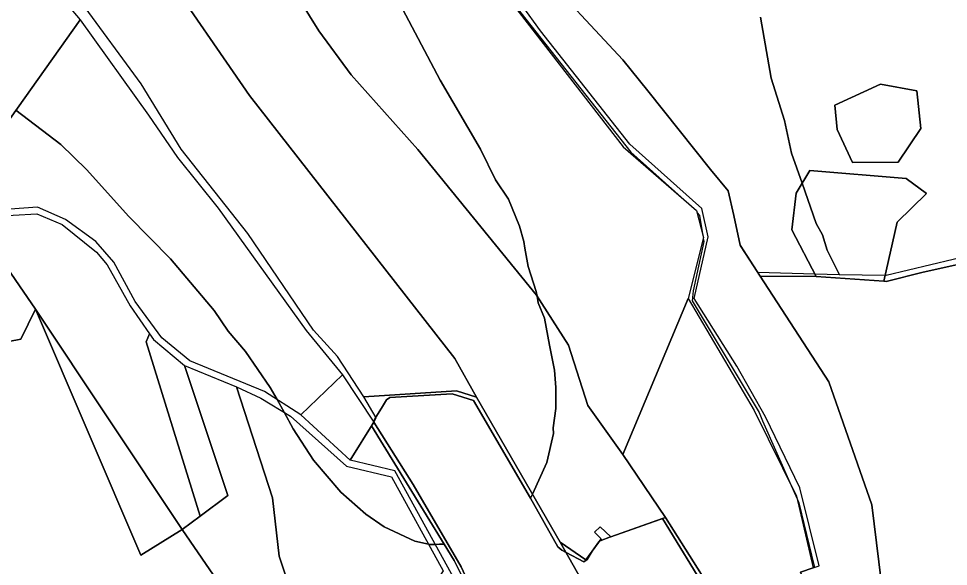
# Model space of a CAD drawing. Extents: x -477304 to -465429, y -1159113 to -1149210.
# Drawn here: x -471680.5 to -471269, y -1155878.6 to -1155636.3 of the extents above; entities that cross this region are included whole.
import ezdxf

# ---------------------------------------------------------------- set-up
doc = ezdxf.new("R2010")
doc.units = 0
for name, color, linetype in [('BPEJ_s', 7, 'Continuous'), ('PUPFL_s', 7, 'Continuous'), ('trav_porost_s', 7, 'Continuous')]:
    doc.layers.add(name, color=color, linetype=linetype)

msp = doc.modelspace()

# ---------------------------------------------------------------- linework, layer by layer
at = {"layer": 'BPEJ_s'}
for points in [[(-471352.16, -1155635.68), (-471347.48, -1155662.66), (-471341.53, -1155681.36), (-471338.34, -1155695.81), (-471333.7, -1155709.2), (-471327.51, -1155727.04), (-471324.75, -1155731.93), (-471322.62, -1155738.73), (-471317.13, -1155749.66), (-471328.04, -1155749.36), (-471353.32, -1155748.67), (-471360.98, -1155736.92), (-471361.18, -1155736.61), (-471363.37, -1155726.2), (-471363.97, -1155723.39), (-471366.44, -1155712.5), (-471374.26, -1155703.06), (-471402.01, -1155668.31), (-471413.03, -1155654.56), (-471451.81, -1155612.85)], [(-471217.44, -1155731.08), (-471296.48, -1155749.99), (-471297.04, -1155749.98), (-471317.13, -1155749.66), (-471328.04, -1155749.36), (-471353.32, -1155748.67), (-471360.98, -1155736.92), (-471361.18, -1155736.61), (-471363.37, -1155726.2), (-471363.97, -1155723.39), (-471366.44, -1155712.5), (-471374.26, -1155703.06), (-471402.01, -1155668.31), (-471413.03, -1155654.56), (-471451.81, -1155612.85)], [(-471462.64, -1155628.24), (-471409.52, -1155695.38), (-471387.23, -1155715.3), (-471380.45, -1155721.2), (-471380.16, -1155722.31), (-471379.14, -1155723.43), (-471377.8, -1155731.47), (-471377.36, -1155733.17), (-471377.45, -1155733.54), (-471377.23, -1155734.9), (-471381.9, -1155756.79), (-471382.33, -1155761.25), (-471352.79, -1155810.55), (-471351.19, -1155814.18), (-471338.55, -1155842.82), (-471335.91, -1155848.79), (-471335.16, -1155850.49), (-471328.36, -1155878.54), (-471328.76, -1155879.27)], [(-471462.64, -1155628.24), (-471409.52, -1155695.38), (-471387.23, -1155715.3), (-471380.45, -1155721.2), (-471380.16, -1155722.31), (-471379.14, -1155723.43), (-471377.8, -1155731.47), (-471377.36, -1155733.17), (-471377.45, -1155733.54), (-471377.23, -1155734.9), (-471381.9, -1155756.79), (-471382.33, -1155761.25), (-471352.79, -1155810.55), (-471351.19, -1155814.18), (-471338.55, -1155842.82), (-471335.91, -1155848.79), (-471335.16, -1155850.49), (-471328.36, -1155878.54), (-471328.76, -1155879.27)], [(-471395.48, -1155857.5), (-471418.37, -1155865.63), (-471418.45, -1155865.55), (-471423.12, -1155867.28), (-471423.33, -1155867.49), (-471423.65, -1155867.8), (-471426.68, -1155871.93), (-471428.86, -1155875.56), (-471430.35, -1155876.63), (-471438.18, -1155872.54), (-471440.12, -1155871.53), (-471441.82, -1155870.04), (-471453.88, -1155848.48), (-471453.06, -1155846.67), (-471446.71, -1155832.64), (-471443.73, -1155819.9), (-471443.94, -1155817.35), (-471442.67, -1155808.85), (-471442.67, -1155799.5), (-471443.31, -1155791.85), (-471444.32, -1155786.68), (-471445.47, -1155780.85), (-471447.77, -1155768.9), (-471450.53, -1155762.1), (-471451.03, -1155759.11), (-471451.38, -1155757), (-471454.99, -1155745.95), (-471456.39, -1155737.89), (-471456.91, -1155734.9), (-471458.82, -1155728.1), (-471463.7, -1155716.2), (-471469.44, -1155707.71), (-471476.03, -1155694.11), (-471493.88, -1155663.51), (-471511.94, -1155629.51)], [(-471511.94, -1155629.51), (-471493.88, -1155663.51), (-471476.03, -1155694.11), (-471469.44, -1155707.71), (-471463.7, -1155716.2), (-471458.82, -1155728.1), (-471456.91, -1155734.9), (-471456.39, -1155737.89), (-471454.99, -1155745.95), (-471451.38, -1155757), (-471451.03, -1155759.11), (-471450.53, -1155762.1), (-471447.77, -1155768.9), (-471445.47, -1155780.85), (-471444.32, -1155786.68), (-471443.31, -1155791.85), (-471442.67, -1155799.5), (-471442.67, -1155808.85), (-471443.94, -1155817.35), (-471443.73, -1155819.9), (-471446.71, -1155832.64), (-471453.06, -1155846.67), (-471453.88, -1155848.48)], [(-471217.44, -1155731.08), (-471296.48, -1155749.99), (-471297.04, -1155749.98), (-471317.13, -1155749.66), (-471322.62, -1155738.73), (-471324.75, -1155731.93), (-471327.51, -1155727.04), (-471333.7, -1155709.2), (-471338.34, -1155695.81), (-471341.53, -1155681.36), (-471347.48, -1155662.66), (-471352.16, -1155635.68)], [(-471681.65, -1155676.79), (-471661.74, -1155691.98), (-471650.48, -1155703.03), (-471631.78, -1155723.85), (-471613.29, -1155742.55), (-471593.95, -1155765.5), (-471587.79, -1155774.64), (-471580.14, -1155783.56), (-471569.09, -1155799.5), (-471566.11, -1155804.85), (-471562.98, -1155810.46), (-471558.9, -1155817.77), (-471549.97, -1155831.58), (-471537.86, -1155845.82), (-471526.81, -1155855.59), (-471518.74, -1155861.12), (-471505.14, -1155867.49), (-471499.09, -1155868.81), (-471498.34, -1155868.98), (-471496.08, -1155868.9), (-471494.21, -1155868.84), (-471492.19, -1155868.78), (-471487.71, -1155875.99), (-471482.83, -1155885.76)], [(-471453.88, -1155848.48), (-471479.22, -1155805.23), (-471486.19, -1155803.02), (-471488.57, -1155802.26), (-471516.19, -1155803.96), (-471517.67, -1155805.02), (-471519.92, -1155808.69), (-471522.36, -1155812.68), (-471523.48, -1155814.52), (-471523.31, -1155814.78), (-471524.36, -1155816.47), (-471492.19, -1155868.78), (-471494.21, -1155868.84), (-471496.08, -1155868.9), (-471498.34, -1155868.98), (-471499.09, -1155868.81), (-471505.14, -1155867.49), (-471518.74, -1155861.12), (-471526.81, -1155855.59), (-471537.86, -1155845.82), (-471549.97, -1155831.58), (-471558.9, -1155817.77), (-471562.98, -1155810.46), (-471566.11, -1155804.85), (-471569.09, -1155799.5), (-471580.14, -1155783.56), (-471587.79, -1155774.64), (-471593.95, -1155765.5), (-471613.29, -1155742.55), (-471631.78, -1155723.85), (-471650.48, -1155703.03), (-471661.74, -1155691.98), (-471681.65, -1155676.79)], [(-471482.83, -1155885.76), (-471487.71, -1155875.99), (-471492.19, -1155868.78), (-471524.36, -1155816.47), (-471523.31, -1155814.78), (-471523.48, -1155814.52), (-471522.36, -1155812.68), (-471519.92, -1155808.69), (-471517.67, -1155805.02), (-471516.19, -1155803.96), (-471488.57, -1155802.26), (-471486.19, -1155803.02), (-471479.22, -1155805.23), (-471453.88, -1155848.48), (-471441.82, -1155870.04), (-471440.12, -1155871.53), (-471438.18, -1155872.54), (-471430.35, -1155876.63), (-471428.86, -1155875.56), (-471426.68, -1155871.93), (-471423.65, -1155867.8), (-471423.33, -1155867.49), (-471423.12, -1155867.28), (-471418.45, -1155865.55), (-471418.37, -1155865.63), (-471395.48, -1155857.5), (-471375.32, -1155890.44)], [(-471375.32, -1155890.44), (-471395.48, -1155857.5)]]:
    msp.add_lwpolyline(points, dxfattribs=at)
at = {"layer": 'PUPFL_s'}
for points in [[(-471451.81, -1155612.85), (-471413.03, -1155654.56), (-471402.01, -1155668.31), (-471374.26, -1155703.06), (-471366.44, -1155712.5), (-471363.97, -1155723.39), (-471361.18, -1155736.61), (-471352.28, -1155750.27), (-471321.82, -1155797.02), (-471302.86, -1155851.34), (-471298.69, -1155885.02), (-471292.42, -1155939.56), (-471286.83, -1155984.06), (-471277.02, -1156018.04), (-471267.43, -1156054.89)], [(-471218.27, -1155734.79), (-471280.11, -1155748.53), (-471296.48, -1155752.56), (-471297.6, -1155752.45), (-471291.7, -1155726.39), (-471278.71, -1155713.75), (-471287.72, -1155707.04), (-471330.36, -1155703.52), (-471336.28, -1155713.59), (-471338.25, -1155729.74), (-471327.49, -1155750.42), (-471352.28, -1155750.27), (-471361.18, -1155736.61), (-471363.97, -1155723.39), (-471366.44, -1155712.5), (-471374.26, -1155703.06), (-471402.01, -1155668.31), (-471413.03, -1155654.56), (-471451.81, -1155612.85)], [(-471257.87, -1156115.02), (-471277.1, -1156082.86), (-471288.78, -1156041.76), (-471288.93, -1156028.33), (-471301.66, -1155997.94), (-471313, -1155973.03), (-471313.55, -1155947.19), (-471319.28, -1155913.14), (-471334.47, -1155881.16), (-471328.89, -1155879.31), (-471326.14, -1155878.42), (-471334.74, -1155843.82), (-471349.92, -1155812.44), (-471362.65, -1155790.04), (-471381.45, -1155760.19), (-471375.3, -1155732.9), (-471378.13, -1155720.27), (-471409.98, -1155691.83), (-471449.45, -1155641.75), (-471465.75, -1155619.26)]]:
    msp.add_lwpolyline(points, dxfattribs=at)
for points in [[(-471282.93, -1155668.3), (-471298.98, -1155665.29), (-471319.2, -1155674.61), (-471318.26, -1155685.34), (-471311.42, -1155700.03), (-471291.13, -1155699.89), (-471281.15, -1155684.92)], [(-471298.98, -1155665.29), (-471282.93, -1155668.3), (-471281.15, -1155684.92), (-471291.13, -1155699.89), (-471311.42, -1155700.03), (-471318.26, -1155685.34), (-471319.2, -1155674.61)], [(-471291.7, -1155726.39), (-471297.6, -1155752.45), (-471327.49, -1155750.42), (-471338.25, -1155729.74), (-471336.28, -1155713.59), (-471330.36, -1155703.52), (-471287.72, -1155707.04), (-471278.71, -1155713.75)], [(-471297.6, -1155752.45), (-471296.48, -1155752.56), (-471280.11, -1155748.53), (-471218.27, -1155734.79), (-471210, -1155735.43), (-471205.07, -1155769.96), (-471190.45, -1155819.3), (-471178.61, -1155865.59), (-471167.57, -1155900.46), (-471158.43, -1155939.27), (-471214.34, -1156011.93), (-471262.2, -1156074.12), (-471263.64, -1156068.5), (-471267.43, -1156054.89), (-471277.02, -1156018.04), (-471286.83, -1155984.06), (-471292.42, -1155939.56), (-471298.69, -1155885.02), (-471302.86, -1155851.34), (-471321.82, -1155797.02), (-471352.28, -1155750.27), (-471327.49, -1155750.42)], [(-471335.34, -1156033.41), (-471352.09, -1155994.3), (-471353.16, -1155987.73), (-471374.67, -1155887.84), (-471394.18, -1155857.04), (-471413.11, -1155829.21), (-471384.16, -1155760.21), (-471354.92, -1155809.63), (-471336.18, -1155847.61), (-471328.89, -1155879.31), (-471334.47, -1155881.16), (-471319.28, -1155913.14), (-471313.55, -1155947.19), (-471313, -1155973.03), (-471301.66, -1155997.94), (-471288.93, -1156028.33), (-471288.78, -1156041.76), (-471277.1, -1156082.86), (-471257.87, -1156115.02), (-471249.19, -1156126.38), (-471274.47, -1156132.85), (-471299.44, -1156133.63), (-471308.75, -1156091.69), (-471324.31, -1156055.79)], [(-471542.96, -1155907.98), (-471537.24, -1155926.23), (-471522.95, -1155926.39), (-471541.82, -1155954.79), (-471555.63, -1155931.64), (-471574.64, -1155910.94), (-471595.92, -1155880.09), (-471608.03, -1155862.31), (-471600.12, -1155856.44), (-471587.86, -1155847.33), (-471607.02, -1155789.83), (-471583.99, -1155799.26), (-471568.1, -1155848.26), (-471565.11, -1155874.09), (-471553.9, -1155907.41)], [(-471522.95, -1155926.39), (-471537.24, -1155926.23), (-471542.96, -1155907.98), (-471553.9, -1155907.41), (-471565.11, -1155874.09), (-471568.1, -1155848.26), (-471583.99, -1155799.26), (-471573.22, -1155804.25), (-471560.16, -1155812.17), (-471535.33, -1155834.28), (-471515.41, -1155838.95), (-471492.63, -1155880.64)], [(-471417.82, -1155908.62), (-471388.88, -1155990.57), (-471424.93, -1155993.44), (-471433.61, -1155976.72), (-471461.29, -1155929.44), (-471484.64, -1155878.87), (-471505.93, -1155842.38), (-471523.31, -1155814.78), (-471522.19, -1155813), (-471527.72, -1155803.63), (-471486.73, -1155801.03), (-471477.79, -1155803.85), (-471440.8, -1155867.9)], [(-471461.29, -1155929.44), (-471433.61, -1155976.72), (-471424.93, -1155993.44), (-471435.34, -1155979.44), (-471469.48, -1155930.1), (-471487.27, -1155884.9), (-471514.03, -1155836.35), (-471533.79, -1155831.65), (-471523.31, -1155814.78), (-471505.93, -1155842.38), (-471484.64, -1155878.87)], [(-471353.16, -1155987.73), (-471388.88, -1155990.57), (-471417.82, -1155908.62), (-471440.8, -1155867.9), (-471429.44, -1155875.69), (-471422.66, -1155866.46), (-471425.66, -1155863.43), (-471423.1, -1155861.12), (-471418.37, -1155865.63), (-471394.18, -1155857.04), (-471374.67, -1155887.84)]]:
    msp.add_lwpolyline(points, close=True, dxfattribs=at)
at = {"layer": 'trav_porost_s'}
for points in [[(-471653.18, -1155636.9), (-471708.9, -1155714.99), (-471728.99, -1155696.58), (-471761.58, -1155675.35), (-471776.06, -1155657.66), (-471790.19, -1155642.16), (-471793.06, -1155615.39), (-471791.66, -1155587.25), (-471787.38, -1155583.94), (-471773.94, -1155565.86), (-471742.93, -1155542.3), (-471735.78, -1155550.84), (-471715.35, -1155572.4), (-471682.03, -1155602.9)], [(-471663.16, -1155556.57), (-471641.41, -1155582.3), (-471617.35, -1155613.54), (-471578.35, -1155670.41), (-471487.37, -1155786.67), (-471477.79, -1155803.85), (-471486.73, -1155801.03), (-471527.72, -1155803.63), (-471539.34, -1155785.86), (-471550.02, -1155774.19), (-471579.11, -1155731.33), (-471608.54, -1155694.15), (-471626.32, -1155665.26), (-471652.59, -1155629.21), (-471675.61, -1155603.49), (-471689.08, -1155588.8), (-471700.11, -1155578.94)], [(-471537.07, -1155793.86), (-471555.65, -1155811.59), (-471571.69, -1155801.25), (-471604.76, -1155787.69), (-471617.05, -1155777.53), (-471628.85, -1155761.45), (-471638.42, -1155744.11), (-471646.28, -1155734.9), (-471659.69, -1155725.16), (-471672.2, -1155719.74), (-471694.35, -1155721.39), (-471704.86, -1155718.28), (-471708.9, -1155714.99), (-471653.18, -1155636.9), (-471623.01, -1155679.09), (-471610.1, -1155697.81), (-471592.2, -1155720.22), (-471553.26, -1155774.35)], [(-471801.62, -1155738.42), (-471797.63, -1155738.37), (-471797.3, -1155731.28), (-471788.05, -1155730.12), (-471786.37, -1155711.2), (-471779.38, -1155712.14), (-471773, -1155710.38), (-471764.21, -1155678), (-471731.64, -1155698.59), (-471711.72, -1155716.36), (-471701.81, -1155723.14), (-471672.97, -1155764.87), (-471679.54, -1155778.18), (-471729.64, -1155787.84), (-471738.12, -1155775.6), (-471757.28, -1155784.5), (-471801.78, -1155766.11)], [(-471672.48, -1155722.68), (-471661.21, -1155727.45), (-471646.05, -1155739.68), (-471641.28, -1155745.28), (-471631.09, -1155763.46), (-471622.62, -1155775.73), (-471623.98, -1155779.37), (-471600.12, -1155856.44), (-471608.03, -1155862.31), (-471672.97, -1155764.87), (-471701.81, -1155723.14), (-471693.53, -1155723.85)], [(-471721.37, -1155847.36), (-471740.65, -1155793.34), (-471726.52, -1155792.28), (-471729.64, -1155787.84), (-471679.54, -1155778.18), (-471672.97, -1155764.87), (-471626.35, -1155873.67), (-471608.03, -1155862.31), (-471595.92, -1155880.09), (-471574.64, -1155910.94), (-471553.67, -1155964.04), (-471533.54, -1156015), (-471522.29, -1156044.62), (-471558, -1156063.73), (-471575.95, -1156039.3), (-471619.83, -1155966.31), (-471625.08, -1155963.87), (-471642.64, -1155946.35), (-471659.06, -1155924.3), (-471664.97, -1155921.52), (-471693.88, -1155892.09)], [(-471626.35, -1155873.67), (-471672.97, -1155764.87), (-471608.03, -1155862.31)], [(-471600.12, -1155856.44), (-471623.98, -1155779.37), (-471622.62, -1155775.73), (-471620.85, -1155778.29), (-471607.02, -1155789.83), (-471587.86, -1155847.33)], [(-471523.31, -1155814.78), (-471533.79, -1155831.65), (-471555.65, -1155811.59), (-471537.07, -1155793.86)]]:
    msp.add_lwpolyline(points, close=True, dxfattribs=at)
for points in [[(-471560.72, -1155620.59), (-471547.55, -1155641.73), (-471533.26, -1155661.25), (-471503.76, -1155694.28), (-471451.29, -1155758.71), (-471437.09, -1155780.79), (-471428.49, -1155807.53), (-471413.11, -1155829.21), (-471394.18, -1155857.04), (-471418.37, -1155865.63), (-471423.1, -1155861.12), (-471425.66, -1155863.43), (-471422.66, -1155866.46), (-471429.44, -1155875.69), (-471440.8, -1155867.9), (-471477.79, -1155803.85), (-471487.37, -1155786.67), (-471578.35, -1155670.41), (-471617.35, -1155613.54)], [(-471469.56, -1155619.72), (-471412.86, -1155693), (-471380.45, -1155721.2), (-471377.36, -1155733.17), (-471384.16, -1155760.21), (-471413.11, -1155829.21), (-471428.49, -1155807.53), (-471437.09, -1155780.79), (-471451.29, -1155758.71), (-471503.76, -1155694.28), (-471533.26, -1155661.25), (-471547.55, -1155641.73), (-471560.72, -1155620.59)]]:
    msp.add_lwpolyline(points, dxfattribs=at)

doc.saveas('drawing.dxf')
